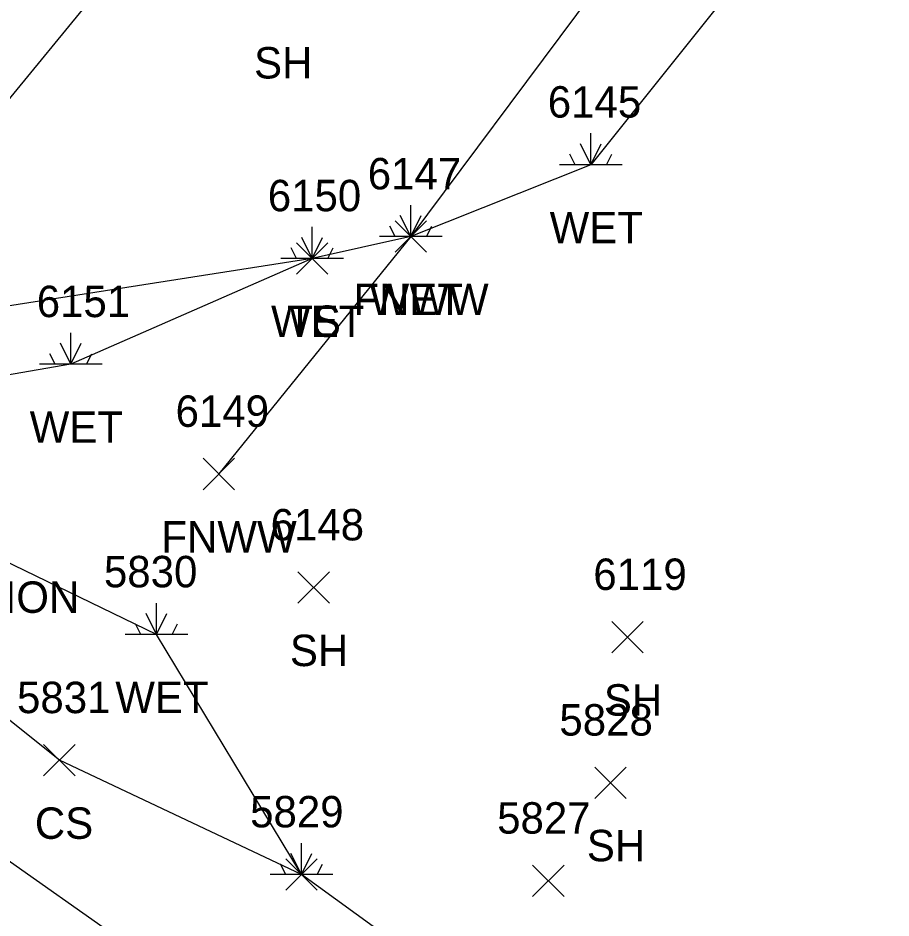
# Model space of a CAD drawing. Extents: x 1505656 to 1508446, y 700805 to 703031.
# Drawn here: x 1508081.5 to 1508137.1, y 701062.3 to 701119.6 of the extents above; entities that cross this region are included whole.
import ezdxf

# ---------------------------------------------------------------- set-up
doc = ezdxf.new("R2010")
doc.units = 0
for name, color, linetype in [('D_C', 7, 'Continuous'), ('L_A', 7, 'Continuous'), ('L_I', 7, 'Continuous'), ('L_TIC', 7, 'Continuous'), ('LELB', 7, 'Continuous'), ('LFNC', 7, 'Continuous'), ('LWET', 7, 'Continuous'), ('U_I', 7, 'Continuous'), ('U_TIC', 7, 'Continuous')]:
    doc.layers.add(name, color=color, linetype=linetype)

msp = doc.modelspace()

# ---------------------------------------------------------------- linework, layer by layer
at = {"layer": 'L_TIC'}
for points in [[(1508105.51, 701104.7), (1508107.51, 701106.7)], [(1508107.51, 701104.7), (1508105.51, 701106.7)], [(1508099.231, 701103.307), (1508101.231, 701105.307)], [(1508101.231, 701103.307), (1508099.231, 701105.307)], [(1508093.283, 701089.584), (1508095.283, 701091.584)], [(1508095.283, 701089.584), (1508093.283, 701091.584)], [(1508099.325, 701082.357), (1508101.325, 701084.357)], [(1508101.325, 701082.357), (1508099.325, 701084.357)], [(1508119.315, 701079.204), (1508121.315, 701081.204)], [(1508121.315, 701079.204), (1508119.315, 701081.204)], [(1508083.132, 701071.363), (1508085.132, 701073.363)], [(1508085.132, 701071.363), (1508083.132, 701073.363)], [(1508118.233, 701069.935), (1508120.233, 701071.935)], [(1508120.233, 701069.935), (1508118.233, 701071.935)], [(1508098.548, 701064.092), (1508100.548, 701066.092)], [(1508100.548, 701064.092), (1508098.548, 701066.092)]]:
    msp.add_lwpolyline(points, dxfattribs=at)
at = {"layer": 'LELB'}
for points in [[(1508100.231, 701104.307), (1508078.361, 701100.885), (1508077.272, 701109.976), (1508089.576, 701124.979), (1508108.992, 701147.341), (1508131.827, 701176.782)], [(1508099.548, 701065.092), (1508084.132, 701072.363), (1508073.114, 701081.172), (1508068.578, 701090.794)], [(1508216.412, 700980.034), (1508211.324, 700980.086), (1508200.766, 700984.872), (1508179.749, 700997.862), (1508137.605, 701027.999), (1508105.489, 701048.619), (1508062.78, 701078.722), (1508053.502, 701086.995)]]:
    msp.add_lwpolyline(points, dxfattribs=at)
at = {"layer": 'LFNC'}
msp.add_lwpolyline([(1508146.204, 701159.799), (1508127.618, 701133.973), (1508106.51, 701105.7), (1508094.283, 701090.584)], dxfattribs=at)
at = {"layer": 'LWET'}
for p, q in [((1508117.973, 701110.268), (1508117.973, 701112.268)), ((1508117.973, 701110.268), (1508117.307, 701111.601)), ((1508117.973, 701110.268), (1508118.64, 701111.601)), ((1508116.973, 701110.268), (1508116.64, 701110.934)), ((1508118.973, 701110.268), (1508119.307, 701110.934)), ((1508119.973, 701110.268), (1508115.973, 701110.268)), ((1508106.51, 701105.7), (1508106.51, 701107.7)), ((1508106.51, 701105.7), (1508105.844, 701107.033)), ((1508106.51, 701105.7), (1508107.177, 701107.033)), ((1508100.231, 701104.307), (1508100.231, 701106.307)), ((1508105.51, 701105.7), (1508105.177, 701106.367)), ((1508107.51, 701105.7), (1508107.844, 701106.367)), ((1508100.231, 701104.307), (1508099.565, 701105.64)), ((1508100.231, 701104.307), (1508100.898, 701105.64)), ((1508108.51, 701105.7), (1508104.51, 701105.7)), ((1508099.231, 701104.307), (1508098.898, 701104.973)), ((1508101.231, 701104.307), (1508101.565, 701104.973)), ((1508102.231, 701104.307), (1508098.231, 701104.307)), ((1508084.866, 701097.569), (1508084.866, 701099.569)), ((1508084.866, 701097.569), (1508084.199, 701098.902)), ((1508084.866, 701097.569), (1508085.532, 701098.902)), ((1508083.866, 701097.569), (1508083.532, 701098.236)), ((1508085.866, 701097.569), (1508086.199, 701098.236)), ((1508086.866, 701097.569), (1508082.866, 701097.569)), ((1508090.318, 701080.372), (1508090.318, 701082.372)), ((1508090.318, 701080.372), (1508089.652, 701081.706)), ((1508090.318, 701080.372), (1508090.985, 701081.706)), ((1508089.318, 701080.372), (1508088.985, 701081.039)), ((1508091.318, 701080.372), (1508091.652, 701081.039)), ((1508092.318, 701080.372), (1508088.318, 701080.372)), ((1508099.548, 701065.092), (1508099.548, 701067.092)), ((1508099.548, 701065.092), (1508098.882, 701066.426)), ((1508099.548, 701065.092), (1508100.215, 701066.426)), ((1508098.548, 701065.092), (1508098.215, 701065.759)), ((1508100.548, 701065.092), (1508100.882, 701065.759)), ((1508101.548, 701065.092), (1508097.548, 701065.092))]:
    msp.add_line(p, q, dxfattribs=at)
for points in [[(1508154.004, 701153.019), (1508133.752, 701129.983), (1508117.973, 701110.268), (1508106.51, 701105.7), (1508100.231, 701104.307), (1508084.866, 701097.569), (1508073.466, 701095.603), (1508073.612, 701110.622), (1508085.764, 701128.901), (1508105.308, 701150.827), (1508129.233, 701179.005), (1508143.165, 701199.904)], [(1508143.583, 701080.936), (1508144.434, 701059.345), (1508161.137, 701038.269), (1508184.857, 701015.082), (1508181.794, 701008.242), (1508141.236, 701035.21), (1508110.844, 701056.899), (1508099.548, 701065.092), (1508090.318, 701080.372), (1508076.339, 701087.129), (1508068.578, 701090.794), (1508066.802, 701092.609), (1508063.312, 701091.676), (1508053.789, 701089.002)]]:
    msp.add_lwpolyline(points, dxfattribs=at)
at = {"layer": 'U_TIC'}
for points in [[(1508114.271, 701063.693), (1508116.271, 701065.693)], [(1508116.271, 701063.693), (1508114.271, 701065.693)]]:
    msp.add_lwpolyline(points, dxfattribs=at)

# ---------------------------------------------------------------- texts
at = {"layer": 'D_C'}
msp.add_text('CONC HEADER IN POOR CONDITION', height=2, dxfattribs=at).set_placement((1508037.854, 701081.747))
msp.add_text('CONC HEADER IN POOR CONDITION', height=2, dxfattribs=at).set_placement((1508037.854, 701081.747))
at = {"layer": 'L_A'}
for s, p in [('SH', (1508096.533, 701115.757)), ('WET', (1508115.351, 701105.268)), ('FNWW', (1508102.857, 701100.7)), ('WET', (1508103.888, 701100.7)), ('WET', (1508097.609, 701099.307)), ('TS', (1508098.641, 701099.307)), ('WET', (1508082.243, 701092.569)), ('FNWW', (1508090.63, 701085.584)), ('SH', (1508098.813, 701078.357)), ('WET', (1508087.696, 701075.372)), ('SH', (1508118.803, 701075.204)), ('CS', (1508082.573, 701067.363)), ('SH', (1508117.721, 701065.935))]:
    msp.add_text(s, height=2, dxfattribs=at).set_placement(p)
at = {"layer": 'L_I'}
for s, p in [('6145', (1508115.233, 701113.268)), ('6147', (1508103.77, 701108.7)), ('6147', (1508103.77, 701108.7)), ('6150', (1508097.405, 701107.307)), ('6150', (1508097.405, 701107.307)), ('6151', (1508082.692, 701100.569)), ('6149', (1508091.535, 701093.584)), ('6148', (1508097.585, 701086.357)), ('5830', (1508086.972, 701083.372)), ('6119', (1508118.134, 701083.204)), ('5831', (1508081.439, 701075.363)), ('5828', (1508115.973, 701073.935)), ('5829', (1508096.281, 701068.092)), ('5829', (1508096.281, 701068.092))]:
    msp.add_text(s, height=2, dxfattribs=at).set_placement(p)
at = {"layer": 'U_I'}
msp.add_text('5827', height=2, dxfattribs=at).set_placement((1508112.011, 701067.693))

doc.saveas('drawing.dxf')
